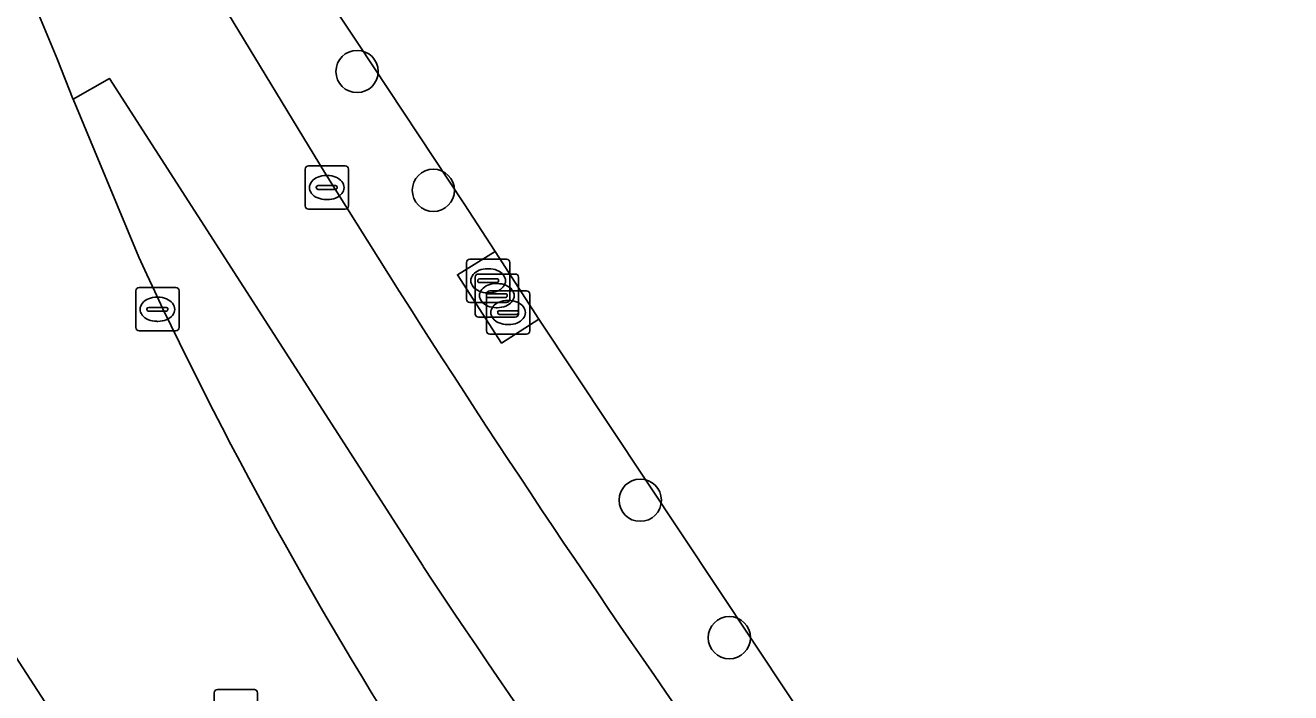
# Model space of a CAD drawing. Extents: x 161087 to 161926, y 382572 to 383873.
# Drawn here: x 161652.37 to 161681.64, y 383149.99 to 383165.44 of the extents above; entities that cross this region are included whole.
import ezdxf

# ---------------------------------------------------------------- set-up
doc = ezdxf.new("R2010")
doc.units = 0
for name, color, linetype in [('IMGEO_Berm_groen', 7, 'Continuous'), ('IMGEO_Boom', 7, 'Continuous'), ('IMGEO_Erf', 7, 'Continuous'), ('IMGEO_Fietspad_gesloten', 7, 'Continuous'), ('IMGEO_Groenvoorziening', 7, 'Continuous'), ('IMGEO_Kolk', 7, 'Continuous'), ('IMGEO_Rijbaan_lokaal_gesloten', 7, 'Continuous'), ('IMGEO_Rioolput', 7, 'Continuous'), ('IMGEO_Terreindeel_open', 7, 'Continuous'), ('IMGEO_Voetpad_open', 7, 'Continuous')]:
    doc.layers.add(name, color=color, linetype=linetype)

msp = doc.modelspace()

# ---------------------------------------------------------------- linework, layer by layer
at = {"layer": 'IMGEO_Berm_groen'}
for centre, radius, start, end in [((161871.345, 383291.879), 260.661, 209.93549, 214.34366), ((162333.262, 383591.512), 813.479, 212.500034, 213.267884)]:
    msp.add_arc(centre, radius, start, end, dxfattribs=at)
at = {"layer": 'IMGEO_Boom'}
for centre in [(161660.044, 383164.368), (161661.809, 383161.618), (161666.593, 383154.447), (161668.655, 383151.265)]:
    msp.add_circle(centre, 0.489, dxfattribs=at)
at = {"layer": 'IMGEO_Erf'}
msp.add_lwpolyline([(161708.053, 383159.684), (161689.629, 383187.504), (161670.153, 383174.616), (161664.757, 383171.039), (161664.123, 383170.623), (161661.768, 383169.058), (161661.13, 383168.639), (161658.992, 383167.225), (161658.719, 383167.046), (161660.059, 383165.022), (161662.519, 383161.304), (161663.238, 383160.203), (161664.248, 383158.634), (161673.342, 383144.952), (161675.979, 383140.968), (161677.12, 383139.245), (161677.406, 383139.434), (161679.569, 383140.848), (161680.203, 383141.267), (161682.591, 383142.809), (161683.225, 383143.228), (161688.566, 383146.812)], close=True, dxfattribs=at)
at = {"layer": 'IMGEO_Fietspad_gesloten'}
msp.add_arc((162333.262, 383591.512), 813.479, 212.500034, 213.267884, dxfattribs=at)
at = {"layer": 'IMGEO_Groenvoorziening'}
for points in [[(161664.248, 383158.634), (161663.385, 383158.083), (161662.365, 383159.664), (161663.238, 383160.203), (161662.519, 383161.304), (161660.059, 383165.022), (161658.719, 383167.046), (161658.362, 383166.811), (161656.938, 383165.912), (161659.292, 383162.037)], [(161661.57, 383152.917), (161654.315, 383164.209), (161653.479, 383163.724), (161654.994, 383160.069)], [(161672.53, 383142.578), (161675.674, 383138.391), (161676.755, 383139.003), (161677.12, 383139.245), (161675.979, 383140.968), (161673.342, 383144.952), (161664.248, 383158.634)]]:
    msp.add_lwpolyline(points, dxfattribs=at)
for centre, radius, start, end in [((161890.934, 383305.449), 272.443, 211.76213, 214.88621), ((161744.498, 383201.433), 98.6, 204.80371, 212.96772), ((161880.75, 383298.578), 263.168, 213.60696, 216.69423)]:
    msp.add_arc(centre, radius, start, end, dxfattribs=at)
at = {"layer": 'IMGEO_Kolk'}
for p, q in [((161654.925, 383158.44), (161654.925, 383159.292)), ((161655, 383159.366), (161655.852, 383159.366)), ((161655.926, 383159.292), (161655.926, 383158.44)), ((161655.227, 383158.909), (161655.625, 383158.909)), ((161655.413, 383159.146), (161655.438, 383159.146)), ((161655.184, 383158.86), (161655.184, 383158.872)), ((161655.622, 383158.823), (161655.224, 383158.823)), ((161655.668, 383158.872), (161655.668, 383158.86)), ((161655.852, 383158.366), (161655, 383158.366)), ((161655.436, 383158.586), (161655.411, 383158.586))]:
    msp.add_line(p, q, dxfattribs=at)
for points in [[(161654.925, 383158.44), (161654.925, 383159.292)], [(161655, 383159.366), (161655.852, 383159.366)], [(161655.926, 383159.292), (161655.926, 383158.44)], [(161655.852, 383158.366), (161655, 383158.366)]]:
    msp.add_lwpolyline(points, dxfattribs=at)
for centre, radius, start, end in [((161655.002, 383159.29), 0.0765, 91.552, 178.448), ((161655.002, 383159.29), 0.0765, 91.552, 178.448), ((161655.85, 383159.29), 0.0765, 1.552, 88.448), ((161655.85, 383159.29), 0.0765, 1.552, 88.448), ((161655.224, 383158.869), 0.0403, 85.8775, 175.7526), ((161655.629, 383158.871), 0.0386, 1.7309, 96.639), ((161655.221, 383158.859), 0.0366, 178.938, 274.7102), ((161655.625, 383158.866), 0.043, 264.8664, 352.4533), ((161655.002, 383158.442), 0.0765, 181.552, 268.448), ((161655.002, 383158.442), 0.0765, 181.552, 268.448), ((161655.85, 383158.442), 0.0765, 271.552, 358.448), ((161655.85, 383158.442), 0.0765, 271.552, 358.448)]:
    msp.add_arc(centre, radius, start, end, dxfattribs=at)
for centre, major_axis, ratio, start_param, end_param in [((161655.412, 383158.866), (-0.387, 0.002), 0.722429, 4.712389, 7.853982), ((161655.437, 383158.866), (-0.39, 0.002), 0.717154, 1.570796, 4.712389)]:
    msp.add_ellipse(centre, major_axis=major_axis, ratio=ratio, start_param=start_param, end_param=end_param, dxfattribs=at)
at = {"layer": 'IMGEO_Rijbaan_lokaal_gesloten'}
msp.add_lwpolyline([(161654.994, 383160.069), (161653.479, 383163.724)], dxfattribs=at)
for centre, radius, start, end in [((161548.512, 383122.089), 112.923, 21.6355, 29.81053), ((161871.345, 383291.879), 260.661, 209.93549, 214.34366), ((161744.498, 383201.433), 98.6, 204.80371, 212.96772)]:
    msp.add_arc(centre, radius, start, end, dxfattribs=at)
at = {"layer": 'IMGEO_Rioolput'}
for p, q in [((161658.842, 383161.257), (161658.842, 383162.109)), ((161658.917, 383162.183), (161659.769, 383162.183)), ((161659.843, 383162.109), (161659.843, 383161.257)), ((161659.33, 383161.963), (161659.355, 383161.963)), ((161659.101, 383161.677), (161659.101, 383161.689)), ((161659.539, 383161.64), (161659.141, 383161.64)), ((161659.144, 383161.726), (161659.542, 383161.726)), ((161659.585, 383161.689), (161659.585, 383161.677)), ((161659.353, 383161.403), (161659.328, 383161.403)), ((161659.769, 383161.183), (161658.917, 383161.183)), ((161662.575, 383159.099), (161662.575, 383159.951)), ((161662.65, 383160.025), (161663.502, 383160.025)), ((161663.063, 383159.805), (161663.088, 383159.805)), ((161663.576, 383159.951), (161663.576, 383159.099)), ((161662.776, 383158.755), (161662.776, 383159.607)), ((161662.834, 383159.519), (161662.834, 383159.531)), ((161662.851, 383159.681), (161663.703, 383159.681)), ((161663.272, 383159.482), (161662.874, 383159.482)), ((161662.877, 383159.568), (161663.275, 383159.568)), ((161663.318, 383159.531), (161663.318, 383159.519)), ((161663.777, 383159.607), (161663.777, 383158.755)), ((161663.035, 383159.175), (161663.035, 383159.187)), ((161663.037, 383158.364), (161663.037, 383159.216)), ((161663.086, 383159.245), (161663.061, 383159.245)), ((161663.078, 383159.224), (161663.476, 383159.224)), ((161663.112, 383159.29), (161663.964, 383159.29)), ((161663.264, 383159.461), (161663.289, 383159.461)), ((161663.519, 383159.187), (161663.519, 383159.175)), ((161664.038, 383159.216), (161664.038, 383158.364)), ((161663.502, 383159.025), (161662.65, 383159.025)), ((161663.473, 383159.138), (161663.075, 383159.138)), ((161663.287, 383158.901), (161663.262, 383158.901)), ((161663.525, 383159.07), (161663.55, 383159.07)), ((161663.703, 383158.681), (161662.851, 383158.681)), ((161663.296, 383158.784), (161663.296, 383158.796)), ((161663.734, 383158.747), (161663.336, 383158.747)), ((161663.339, 383158.833), (161663.737, 383158.833)), ((161663.78, 383158.796), (161663.78, 383158.784)), ((161663.548, 383158.51), (161663.523, 383158.51)), ((161663.964, 383158.29), (161663.112, 383158.29)), ((161656.741, 383149.14), (161656.741, 383149.992)), ((161656.816, 383150.066), (161657.668, 383150.066)), ((161657.742, 383149.992), (161657.742, 383149.14))]:
    msp.add_line(p, q, dxfattribs=at)
for points in [[(161658.842, 383161.257), (161658.842, 383162.109)], [(161658.917, 383162.183), (161659.769, 383162.183)], [(161659.843, 383162.109), (161659.843, 383161.257)], [(161659.769, 383161.183), (161658.917, 383161.183)], [(161662.575, 383159.099), (161662.575, 383159.951)], [(161662.65, 383160.025), (161663.502, 383160.025)], [(161663.576, 383159.951), (161663.576, 383159.099)], [(161662.776, 383158.755), (161662.776, 383159.607)], [(161662.851, 383159.681), (161663.703, 383159.681)], [(161663.777, 383159.607), (161663.777, 383158.755)], [(161663.037, 383158.364), (161663.037, 383159.216)], [(161663.112, 383159.29), (161663.964, 383159.29)], [(161664.038, 383159.216), (161664.038, 383158.364)], [(161663.502, 383159.025), (161662.65, 383159.025)], [(161663.703, 383158.681), (161662.851, 383158.681)], [(161663.964, 383158.29), (161663.112, 383158.29)], [(161656.741, 383149.14), (161656.741, 383149.992)], [(161656.816, 383150.066), (161657.668, 383150.066)], [(161657.742, 383149.992), (161657.742, 383149.14)]]:
    msp.add_lwpolyline(points, dxfattribs=at)
for centre, radius, start, end in [((161658.919, 383162.107), 0.0765, 91.552, 178.448), ((161658.919, 383162.107), 0.0765, 91.552, 178.448), ((161659.767, 383162.107), 0.0765, 1.552, 88.448), ((161659.767, 383162.107), 0.0765, 1.552, 88.448), ((161659.141, 383161.686), 0.0403, 85.8775, 175.7526), ((161659.138, 383161.676), 0.0366, 178.938, 274.7102), ((161659.542, 383161.683), 0.043, 264.8664, 352.4533), ((161659.546, 383161.688), 0.0386, 1.7309, 96.639), ((161658.919, 383161.259), 0.0765, 181.552, 268.448), ((161658.919, 383161.259), 0.0765, 181.552, 268.448), ((161659.767, 383161.259), 0.0765, 271.552, 358.448), ((161659.767, 383161.259), 0.0765, 271.552, 358.448), ((161662.652, 383159.949), 0.0765, 91.552, 178.448), ((161662.652, 383159.949), 0.0765, 91.552, 178.448), ((161663.5, 383159.949), 0.0765, 1.552, 88.448), ((161663.5, 383159.949), 0.0765, 1.552, 88.448), ((161662.853, 383159.605), 0.0765, 91.552, 178.448), ((161662.853, 383159.605), 0.0765, 91.552, 178.448), ((161662.874, 383159.528), 0.0403, 85.8775, 175.7526), ((161662.871, 383159.518), 0.0366, 178.938, 274.7102), ((161663.275, 383159.525), 0.043, 264.8664, 352.4533), ((161663.279, 383159.53), 0.0386, 1.7309, 96.639), ((161663.701, 383159.605), 0.0765, 1.552, 88.448), ((161663.701, 383159.605), 0.0765, 1.552, 88.448), ((161663.075, 383159.184), 0.0403, 85.8775, 175.7526), ((161663.114, 383159.214), 0.0765, 91.552, 178.448), ((161663.114, 383159.214), 0.0765, 91.552, 178.448), ((161663.48, 383159.186), 0.0386, 1.7309, 96.639), ((161663.962, 383159.214), 0.0765, 1.552, 88.448), ((161663.962, 383159.214), 0.0765, 1.552, 88.448), ((161662.652, 383159.101), 0.0765, 181.552, 268.448), ((161662.652, 383159.101), 0.0765, 181.552, 268.448), ((161663.072, 383159.174), 0.0366, 178.938, 274.7102), ((161663.476, 383159.181), 0.043, 264.8664, 352.4533), ((161663.5, 383159.101), 0.0765, 271.552, 358.448), ((161663.5, 383159.101), 0.0765, 271.552, 358.448), ((161662.853, 383158.757), 0.0765, 181.552, 268.448), ((161662.853, 383158.757), 0.0765, 181.552, 268.448), ((161663.336, 383158.793), 0.0403, 85.8775, 175.7526), ((161663.333, 383158.783), 0.0366, 178.938, 274.7102), ((161663.701, 383158.757), 0.0765, 271.552, 358.448), ((161663.701, 383158.757), 0.0765, 271.552, 358.448), ((161663.737, 383158.79), 0.043, 264.8664, 352.4533), ((161663.741, 383158.795), 0.0386, 1.7309, 96.639), ((161663.114, 383158.366), 0.0765, 181.552, 268.448), ((161663.114, 383158.366), 0.0765, 181.552, 268.448), ((161663.962, 383158.366), 0.0765, 271.552, 358.448), ((161663.962, 383158.366), 0.0765, 271.552, 358.448), ((161656.818, 383149.99), 0.0765, 91.552, 178.448), ((161656.818, 383149.99), 0.0765, 91.552, 178.448), ((161657.666, 383149.99), 0.0765, 1.552, 88.448), ((161657.666, 383149.99), 0.0765, 1.552, 88.448)]:
    msp.add_arc(centre, radius, start, end, dxfattribs=at)
for centre, major_axis, ratio, start_param, end_param in [((161659.329, 383161.683), (-0.387, 0.002), 0.722429, 4.712389, 7.853982), ((161659.354, 383161.683), (-0.39, 0.002), 0.717154, 1.570796, 4.712389), ((161663.062, 383159.525), (-0.387, 0.002), 0.722429, 4.712389, 7.853982), ((161663.087, 383159.525), (-0.39, 0.002), 0.717154, 1.570796, 4.712389), ((161663.263, 383159.181), (-0.387, 0.002), 0.722429, 4.712389, 7.853982), ((161663.288, 383159.181), (-0.39, 0.002), 0.717154, 1.570796, 4.712389), ((161663.524, 383158.79), (-0.387, 0.002), 0.722429, 4.712389, 7.853982), ((161663.549, 383158.79), (-0.39, 0.002), 0.717154, 1.570796, 4.712389)]:
    msp.add_ellipse(centre, major_axis=major_axis, ratio=ratio, start_param=start_param, end_param=end_param, dxfattribs=at)
at = {"layer": 'IMGEO_Terreindeel_open'}
msp.add_lwpolyline([(161664.248, 383158.634), (161663.238, 383160.203), (161662.365, 383159.664), (161663.385, 383158.083)], close=True, dxfattribs=at)
at = {"layer": 'IMGEO_Voetpad_open'}
for points in [[(161659.292, 383162.037), (161656.938, 383165.912), (161658.362, 383166.811), (161657.792, 383167.679)], [(161653.479, 383163.724), (161654.315, 383164.209), (161661.57, 383152.917)]]:
    msp.add_lwpolyline(points, dxfattribs=at)
for centre, radius, start, end in [((161548.512, 383122.089), 112.923, 21.6355, 29.81053), ((161890.934, 383305.449), 272.443, 211.76213, 214.88621), ((161880.75, 383298.578), 263.168, 213.60696, 216.69423)]:
    msp.add_arc(centre, radius, start, end, dxfattribs=at)

doc.saveas('drawing.dxf')
